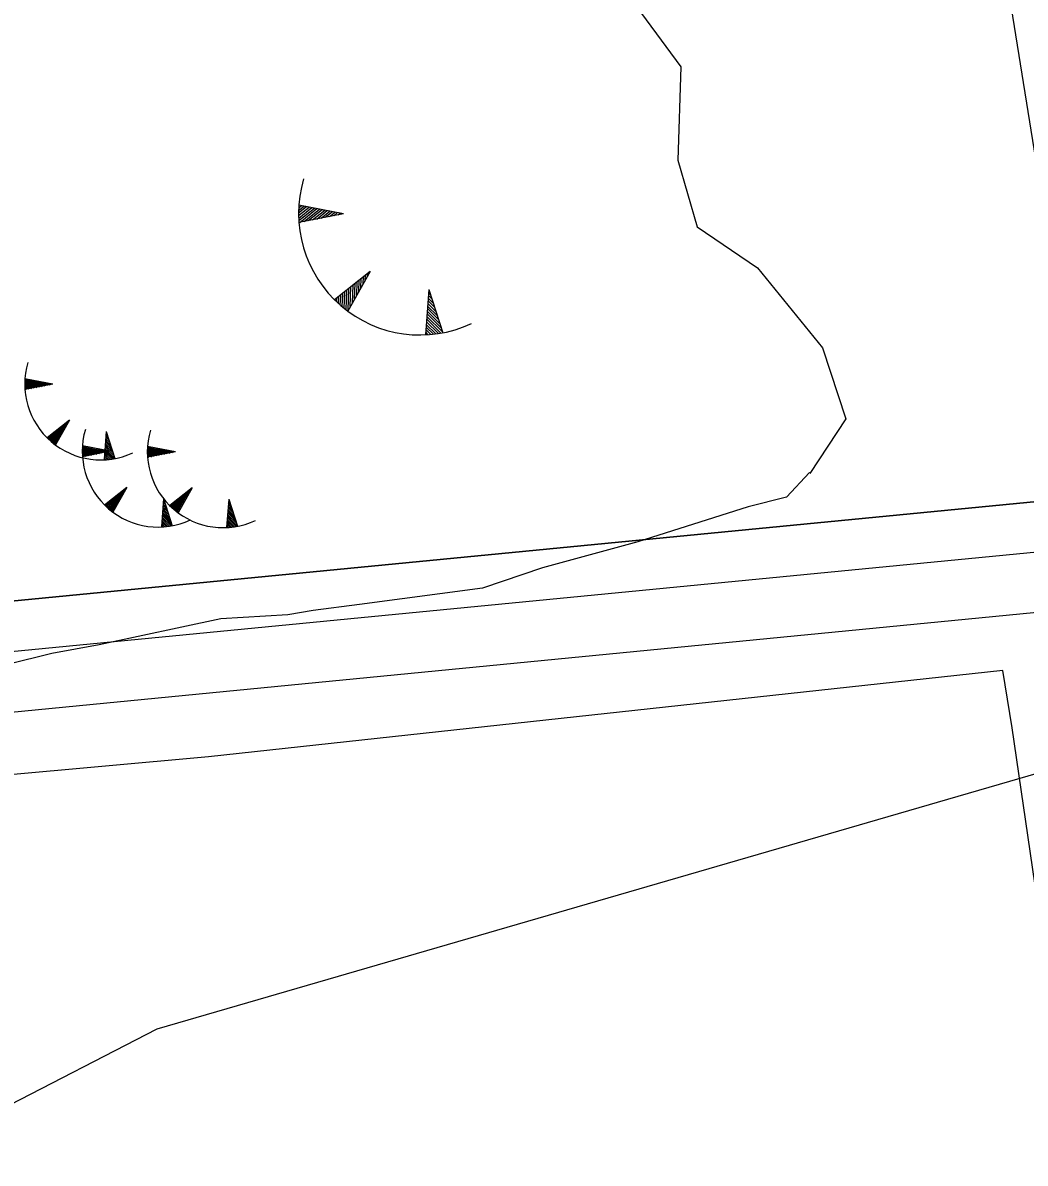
# Model space of a CAD drawing. Extents: x 544674 to 552202, y 6585829 to 6588119.
# Drawn here: x 549910.38 to 549950.38, y 6587489.74 to 6587535.23 of the extents above; entities that cross this region are included whole.
import ezdxf

# ---------------------------------------------------------------- set-up
doc = ezdxf.new("R2010")
doc.units = 0
for name, color, linetype in [('illumineerimisjooned', 7, 'Continuous'), ('kataster', 7, 'Continuous'), ('maardlad', 7, 'Continuous'), ('ME', 7, 'Continuous'), ('Plokid', 7, 'Continuous'), ('Plokid orig', 7, 'Continuous'), ('RELJEEF', 7, 'Continuous')]:
    doc.layers.add(name, color=color, linetype=linetype)

msp = doc.modelspace()

# ---------------------------------------------------------------- linework, layer by layer
at = {"layer": 'illumineerimisjooned'}
msp.add_lwpolyline([(549387.979, 6587375.758), (549390.913, 6587382.15), (549446.168, 6587399.122), (549694.384, 6587511.138), (549936.107, 6587621.229), (549952.628, 6587518.324)], dxfattribs=at)
msp.add_lwpolyline([(549385.759, 6587370.897), (549453.195, 6587391.496), (549657.69, 6587485.602), (549953.264, 6587514.367), (549959, 6587478.673), (549960.584, 6587470.411), (549966.491, 6587468.647), (550074.588, 6587526.998), (550194.651, 6587392.056), (550162.07, 6587337.455), (550384.802, 6587285.483), (550352.858, 6587156.225), (550166.563, 6587182.325), (550170.434, 6587196.945), (550126.763, 6587279.172), (549985.425, 6587249.939), (549966.482, 6587380.956), (549334.887, 6587309.084), (549332.256, 6587325.74), (549351.293, 6587327.741), (549373.837, 6587344.121)], close=True, dxfattribs=at)
at = {"layer": 'kataster'}
for points in [[(549567.97, 6587508.76), (549943.48, 6587587.82), (549954.94, 6587516.54), (549484.77, 6587470.79)], [(549484.77, 6587470.79), (549954.94, 6587516.54), (549960.97, 6587479.02), (549962.32, 6587471.98), (549994.68, 6587461.94), (549994.89, 6587430.61), (549963.15, 6587426.56), (549961.32, 6587453.7), (549324.13, 6587383.15), (549332.29, 6587402.1)]]:
    msp.add_lwpolyline(points, close=True, dxfattribs=at)
at = {"layer": 'maardlad'}
msp.add_lwpolyline([(549329.95, 6587327.51), (549333.21, 6587306.88), (549964.78, 6587378.75), (549983.75, 6587247.55), (550125.7, 6587276.91), (550168.3, 6587196.7), (550164.05, 6587180.66), (550354.37, 6587153.99), (550387.23, 6587286.97), (550165.19, 6587338.78), (550197.12, 6587392.29), (550075.03, 6587529.51), (549966.27, 6587470.8), (549962.32, 6587471.98), (549960.97, 6587479.02), (549954.94, 6587516.54), (549657.16, 6587487.56), (549464.02, 6587398.68), (549961.32, 6587453.7), (549963.15, 6587426.56), (549380.16, 6587363.23), (549372.23, 6587345.42), (549350.55, 6587329.67)], close=True, dxfattribs=at)
at = {"layer": 'ME'}
msp.add_lwpolyline([(549384.302, 6587372.543), (549452.481, 6587393.37), (549657.16, 6587487.56), (549954.94, 6587516.54), (549960.97, 6587479.02), (549962.32, 6587471.98), (549966.27, 6587470.8), (550075.03, 6587529.51), (550197.12, 6587392.29), (550165.19, 6587338.78), (550387.23, 6587286.97), (550354.367, 6587153.994), (550164.052, 6587180.657), (550168.3, 6587196.7), (550125.7, 6587276.91), (549983.75, 6587247.55), (549964.78, 6587378.75), (549333.21, 6587306.88), (549329.952, 6587327.509), (549350.55, 6587329.674), (549372.228, 6587345.424), (549384.302, 6587372.543)], dxfattribs=at)
at = {"layer": 'Plokid'}
msp.add_lwpolyline([(549387.506, 6587368.921), (549454.051, 6587389.248), (549658.325, 6587483.253), (549951.252, 6587511.76), (549956.636, 6587478.257), (549958.501, 6587468.528), (549966.757, 6587466.063), (550074.057, 6587523.985), (550191.689, 6587391.775), (550158.326, 6587335.864), (550381.889, 6587283.698), (550351.048, 6587158.902), (550169.575, 6587184.327), (550172.995, 6587197.24), (550128.039, 6587281.887), (549987.436, 6587252.806), (549968.524, 6587383.604), (549336.899, 6587311.728), (549335.021, 6587323.618), (549352.183, 6587325.422), (549375.768, 6587342.557)], close=True, dxfattribs=at)
msp.add_lwpolyline([(549952.311, 6587490.341), (549949.855, 6587507.113), (549949.487, 6587509.399), (549917.799, 6587505.95), (549905.299, 6587504.824), (549893.155, 6587503.699), (549888.594, 6587503.276), (549881.615, 6587502.818), (549876.457, 6587502.291), (549874.58, 6587502.081), (549870.624, 6587501.799), (549861.213, 6587501.027), (549859.124, 6587500.897), (549855.818, 6587500.647), (549848.167, 6587500.049), (549833.743, 6587498.555), (549828.845, 6587498.086), (549825.875, 6587497.811), (549822.78, 6587497.428), (549810.804, 6587496.221)], dxfattribs=at)
at = {"layer": 'Plokid orig'}
msp.add_lwpolyline([(549384.302, 6587372.543), (549452.481, 6587393.37), (549657.16, 6587487.56), (549954.94, 6587516.54), (549960.97, 6587479.02), (549962.32, 6587471.98), (549966.27, 6587470.8), (550075.03, 6587529.51), (550197.12, 6587392.29), (550165.19, 6587338.78), (550387.23, 6587286.97), (550354.367, 6587153.994), (550164.052, 6587180.657), (550168.3, 6587196.7), (550125.7, 6587276.91), (549983.75, 6587247.55), (549964.78, 6587378.75), (549333.21, 6587306.88), (549329.952, 6587327.509), (549350.55, 6587329.674), (549372.228, 6587345.424), (549384.302, 6587372.543)], dxfattribs=at)
at = {"layer": 'RELJEEF'}
for p, q in [((549921.39, 6587527.645), (549921.708, 6587527.9)), ((549921.391, 6587527.749), (549921.605, 6587527.92)), ((549921.395, 6587527.854), (549921.502, 6587527.94)), ((549923.183, 6587527.615), (549921.402, 6587527.959)), ((549921.391, 6587527.543), (549921.811, 6587527.88)), ((549921.393, 6587527.443), (549921.914, 6587527.86)), ((549921.398, 6587527.344), (549922.018, 6587527.84)), ((549923.183, 6587527.615), (549921.403, 6587527.266)), ((549921.436, 6587527.272), (549922.121, 6587527.82)), ((549921.606, 6587527.305), (549922.224, 6587527.8)), ((549921.775, 6587527.339), (549922.327, 6587527.78)), ((549921.945, 6587527.372), (549922.43, 6587527.76)), ((549922.115, 6587527.405), (549922.533, 6587527.74)), ((549922.284, 6587527.439), (549922.636, 6587527.72)), ((549922.454, 6587527.472), (549922.739, 6587527.701)), ((549922.623, 6587527.505), (549922.843, 6587527.681)), ((549922.793, 6587527.538), (549922.946, 6587527.661)), ((549922.963, 6587527.572), (549923.049, 6587527.641)), ((549924.245, 6587525.31), (549922.823, 6587524.184)), ((549924.245, 6587525.31), (549923.35, 6587523.733)), ((549924.049, 6587524.965), (549924.056, 6587525.161)), ((549924.134, 6587525.115), (549924.138, 6587525.226)), ((549923.537, 6587524.063), (549923.562, 6587524.769)), ((549923.622, 6587524.213), (549923.644, 6587524.834)), ((549923.707, 6587524.364), (549923.726, 6587524.9)), ((549923.793, 6587524.514), (549923.809, 6587524.965)), ((549923.878, 6587524.664), (549923.891, 6587525.03)), ((549923.963, 6587524.815), (549923.973, 6587525.095)), ((549922.976, 6587524.039), (549922.985, 6587524.313)), ((549923.053, 6587523.971), (549923.068, 6587524.378)), ((549923.131, 6587523.905), (549923.15, 6587524.443)), ((549923.209, 6587523.841), (549923.232, 6587524.508)), ((549923.287, 6587523.78), (549923.315, 6587524.574)), ((549923.366, 6587523.762), (549923.397, 6587524.639)), ((549923.451, 6587523.913), (549923.479, 6587524.704)), ((549926.588, 6587524.594), (549926.452, 6587522.785)), ((549926.709, 6587524.215), (549926.57, 6587524.353)), ((549926.656, 6587524.38), (549926.578, 6587524.458)), ((549926.588, 6587524.594), (549927.141, 6587522.866)), ((549922.898, 6587524.111), (549922.903, 6587524.248)), ((549926.972, 6587523.392), (549926.531, 6587523.829)), ((549926.92, 6587523.557), (549926.538, 6587523.934)), ((549926.867, 6587523.722), (549926.546, 6587524.039)), ((549926.814, 6587523.886), (549926.554, 6587524.143)), ((549926.762, 6587524.051), (549926.562, 6587524.248)), ((549927.064, 6587522.852), (549926.499, 6587523.41)), ((549927.131, 6587522.898), (549926.507, 6587523.515)), ((549927.078, 6587523.063), (549926.515, 6587523.62)), ((549927.025, 6587523.228), (549926.523, 6587523.724)), ((549926.557, 6587522.791), (549926.46, 6587522.887)), ((549926.662, 6587522.799), (549926.468, 6587522.991)), ((549926.765, 6587522.809), (549926.476, 6587523.096)), ((549926.867, 6587522.822), (549926.484, 6587523.201)), ((549926.966, 6587522.836), (549926.491, 6587523.305)), ((549910.461, 6587520.837), (549910.66, 6587520.996)), ((549910.462, 6587520.902), (549910.596, 6587521.009)), ((549910.462, 6587520.773), (549910.725, 6587520.984)), ((549910.463, 6587520.711), (549910.789, 6587520.971)), ((549910.465, 6587520.968), (549910.531, 6587521.021)), ((549910.466, 6587520.649), (549910.854, 6587520.959)), ((549911.582, 6587520.818), (549910.469, 6587521.033)), ((549911.582, 6587520.818), (549910.47, 6587520.6)), ((549910.49, 6587520.604), (549910.918, 6587520.947)), ((549910.596, 6587520.625), (549910.983, 6587520.934)), ((549910.702, 6587520.646), (549911.047, 6587520.922)), ((549910.808, 6587520.666), (549911.111, 6587520.909)), ((549910.914, 6587520.687), (549911.176, 6587520.897)), ((549911.02, 6587520.708), (549911.24, 6587520.884)), ((549911.126, 6587520.729), (549911.305, 6587520.872)), ((549911.232, 6587520.75), (549911.369, 6587520.859)), ((549911.338, 6587520.771), (549911.434, 6587520.847)), ((549911.444, 6587520.791), (549911.498, 6587520.834)), ((549912.246, 6587519.378), (549911.357, 6587518.674)), ((549912.246, 6587519.378), (549911.686, 6587518.392)), ((549912.123, 6587519.162), (549912.127, 6587519.284)), ((549912.176, 6587519.256), (549912.179, 6587519.325)), ((549911.501, 6587518.541), (549911.51, 6587518.795)), ((549911.55, 6587518.499), (549911.561, 6587518.836)), ((549911.598, 6587518.46), (549911.613, 6587518.877)), ((549911.647, 6587518.422), (549911.664, 6587518.917)), ((549911.697, 6587518.411), (549911.716, 6587518.958)), ((549911.75, 6587518.504), (549911.767, 6587518.999)), ((549911.803, 6587518.598), (549911.819, 6587519.04)), ((549911.857, 6587518.692), (549911.87, 6587519.081)), ((549911.91, 6587518.786), (549911.922, 6587519.121)), ((549911.963, 6587518.88), (549911.973, 6587519.162)), ((549912.016, 6587518.974), (549912.025, 6587519.203)), ((549912.07, 6587519.068), (549912.076, 6587519.244)), ((549913.71, 6587518.93), (549913.625, 6587517.799)), ((549913.753, 6587518.796), (549913.704, 6587518.845)), ((549913.71, 6587518.93), (549914.056, 6587517.85)), ((549911.404, 6587518.628), (549911.407, 6587518.714)), ((549911.452, 6587518.584), (549911.458, 6587518.754)), ((549912.758, 6587518.29), (549912.824, 6587518.343)), ((549913.875, 6587518.14), (549912.762, 6587518.355)), ((549913.983, 6587518.076), (549913.669, 6587518.387)), ((549913.95, 6587518.179), (549913.674, 6587518.452)), ((549913.918, 6587518.282), (549913.679, 6587518.518)), ((549913.885, 6587518.385), (549913.684, 6587518.583)), ((549913.852, 6587518.488), (549913.689, 6587518.649)), ((549913.819, 6587518.591), (549913.694, 6587518.714)), ((549913.786, 6587518.694), (549913.699, 6587518.78)), ((549912.754, 6587518.159), (549912.953, 6587518.318)), ((549912.755, 6587518.224), (549912.889, 6587518.331)), ((549912.755, 6587518.095), (549913.018, 6587518.306)), ((549912.756, 6587518.033), (549913.082, 6587518.293)), ((549912.759, 6587517.971), (549913.147, 6587518.281)), ((549913.875, 6587518.14), (549912.763, 6587517.922)), ((549912.783, 6587517.926), (549913.211, 6587518.269)), ((549912.889, 6587517.947), (549913.276, 6587518.256)), ((549912.995, 6587517.968), (549913.34, 6587518.244)), ((549913.101, 6587517.988), (549913.404, 6587518.231)), ((549913.207, 6587518.009), (549913.469, 6587518.219)), ((549913.313, 6587518.03), (549913.533, 6587518.206)), ((549913.419, 6587518.051), (549913.598, 6587518.194)), ((549913.525, 6587518.072), (549913.662, 6587518.181)), ((549913.631, 6587518.093), (549913.727, 6587518.169)), ((549913.757, 6587517.808), (549913.635, 6587517.928)), ((549913.821, 6587517.815), (549913.64, 6587517.994)), ((549913.884, 6587517.823), (549913.645, 6587518.059)), ((549913.946, 6587517.832), (549913.65, 6587518.125)), ((549914.007, 6587517.842), (549913.655, 6587518.19)), ((549914.049, 6587517.87), (549913.66, 6587518.256)), ((549914.016, 6587517.973), (549913.665, 6587518.321)), ((549913.737, 6587518.113), (549913.791, 6587518.156)), ((549915.352, 6587518.136), (549915.551, 6587518.295)), ((549915.353, 6587518.201), (549915.487, 6587518.308)), ((549915.353, 6587518.072), (549915.616, 6587518.283)), ((549915.354, 6587518.01), (549915.68, 6587518.27)), ((549915.356, 6587518.267), (549915.422, 6587518.32)), ((549915.357, 6587517.948), (549915.745, 6587518.258)), ((549916.473, 6587518.117), (549915.36, 6587518.332)), ((549916.473, 6587518.117), (549915.361, 6587517.899)), ((549915.381, 6587517.903), (549915.809, 6587518.246)), ((549915.487, 6587517.924), (549915.874, 6587518.233)), ((549915.593, 6587517.945), (549915.938, 6587518.221)), ((549915.699, 6587517.965), (549916.002, 6587518.208)), ((549915.805, 6587517.986), (549916.067, 6587518.196)), ((549915.911, 6587518.007), (549916.131, 6587518.183)), ((549916.017, 6587518.028), (549916.196, 6587518.171)), ((549916.123, 6587518.049), (549916.26, 6587518.158)), ((549916.229, 6587518.07), (549916.325, 6587518.146)), ((549916.335, 6587518.09), (549916.389, 6587518.133)), ((549913.691, 6587517.803), (549913.63, 6587517.863)), ((549914.539, 6587516.7), (549913.65, 6587515.996)), ((549914.539, 6587516.7), (549913.979, 6587515.714)), ((549914.309, 6587516.296), (549914.318, 6587516.525)), ((549914.363, 6587516.39), (549914.369, 6587516.566)), ((549914.416, 6587516.484), (549914.42, 6587516.606)), ((549914.469, 6587516.578), (549914.472, 6587516.647)), ((549917.137, 6587516.677), (549916.248, 6587515.973)), ((549917.137, 6587516.677), (549916.577, 6587515.691)), ((549916.961, 6587516.367), (549916.967, 6587516.543)), ((549917.014, 6587516.461), (549917.018, 6587516.583)), ((549917.067, 6587516.555), (549917.07, 6587516.624)), ((549913.745, 6587515.906), (549913.751, 6587516.076)), ((549913.794, 6587515.863), (549913.803, 6587516.117)), ((549913.843, 6587515.821), (549913.854, 6587516.158)), ((549913.891, 6587515.782), (549913.906, 6587516.199)), ((549913.94, 6587515.744), (549913.957, 6587516.239)), ((549913.99, 6587515.733), (549914.009, 6587516.28)), ((549914.043, 6587515.826), (549914.06, 6587516.321)), ((549914.096, 6587515.92), (549914.112, 6587516.362)), ((549914.15, 6587516.014), (549914.163, 6587516.403)), ((549914.203, 6587516.108), (549914.215, 6587516.443)), ((549914.256, 6587516.202), (549914.266, 6587516.484)), ((549916.003, 6587516.252), (549915.918, 6587515.121)), ((549916.079, 6587516.016), (549915.992, 6587516.102)), ((549916.046, 6587516.118), (549915.997, 6587516.167)), ((549916.003, 6587516.252), (549916.349, 6587515.172)), ((549916.392, 6587515.84), (549916.401, 6587516.094)), ((549916.441, 6587515.798), (549916.452, 6587516.135)), ((549916.489, 6587515.759), (549916.504, 6587516.176)), ((549916.538, 6587515.721), (549916.555, 6587516.216)), ((549916.588, 6587515.71), (549916.607, 6587516.257)), ((549916.641, 6587515.803), (549916.658, 6587516.298)), ((549916.694, 6587515.897), (549916.71, 6587516.339)), ((549916.748, 6587515.991), (549916.761, 6587516.38)), ((549916.801, 6587516.085), (549916.813, 6587516.42)), ((549916.854, 6587516.179), (549916.864, 6587516.461)), ((549916.907, 6587516.273), (549916.916, 6587516.502)), ((549918.601, 6587516.229), (549918.516, 6587515.098)), ((549918.677, 6587515.993), (549918.59, 6587516.079)), ((549918.644, 6587516.095), (549918.595, 6587516.144)), ((549918.601, 6587516.229), (549918.947, 6587515.149)), ((549913.697, 6587515.95), (549913.7, 6587516.036)), ((549916.309, 6587515.295), (549915.958, 6587515.643)), ((549916.276, 6587515.398), (549915.962, 6587515.709)), ((549916.243, 6587515.501), (549915.967, 6587515.774)), ((549916.211, 6587515.604), (549915.972, 6587515.84)), ((549916.178, 6587515.707), (549915.977, 6587515.905)), ((549916.145, 6587515.81), (549915.982, 6587515.971)), ((549916.112, 6587515.913), (549915.987, 6587516.036)), ((549916.295, 6587515.927), (549916.298, 6587516.013)), ((549916.343, 6587515.883), (549916.349, 6587516.053)), ((549918.907, 6587515.272), (549918.556, 6587515.62)), ((549918.874, 6587515.375), (549918.56, 6587515.686)), ((549918.841, 6587515.478), (549918.565, 6587515.751)), ((549918.809, 6587515.581), (549918.57, 6587515.817)), ((549918.776, 6587515.684), (549918.575, 6587515.882)), ((549918.743, 6587515.787), (549918.58, 6587515.948)), ((549918.71, 6587515.89), (549918.585, 6587516.013)), ((549915.984, 6587515.125), (549915.923, 6587515.185)), ((549916.05, 6587515.13), (549915.928, 6587515.25)), ((549916.114, 6587515.137), (549915.933, 6587515.316)), ((549916.177, 6587515.145), (549915.938, 6587515.381)), ((549916.239, 6587515.154), (549915.943, 6587515.447)), ((549916.3, 6587515.164), (549915.948, 6587515.512)), ((549916.342, 6587515.192), (549915.953, 6587515.578)), ((549918.582, 6587515.102), (549918.521, 6587515.162)), ((549918.648, 6587515.107), (549918.526, 6587515.227)), ((549918.712, 6587515.114), (549918.531, 6587515.293)), ((549918.775, 6587515.122), (549918.536, 6587515.358)), ((549918.837, 6587515.131), (549918.541, 6587515.424)), ((549918.898, 6587515.141), (549918.546, 6587515.489)), ((549918.94, 6587515.169), (549918.551, 6587515.555))]:
    msp.add_line(p, q, dxfattribs=at)
for points in [[(549931.104, 6587540.989), (549936.643, 6587533.473), (549936.523, 6587529.748), (549937.287, 6587527.089), (549939.706, 6587525.455), (549942.29, 6587522.26), (549943.227, 6587519.429), (549941.787, 6587517.25), (549941.776, 6587517.296), (549940.859, 6587516.307), (549939.328, 6587515.924), (549934.923, 6587514.524), (549931.12, 6587513.491), (549928.73, 6587512.68), (549923.821, 6587512.034), (549921.971, 6587511.787), (549920.964, 6587511.611), (549918.282, 6587511.456), (549913.432, 6587510.424), (549911.537, 6587510.07), (549902.632, 6587507.861)], [(549951.312, 6587505.417), (549915.731, 6587495.089), (549903.132, 6587488.599), (549854.371, 6587460.472), (549852.662, 6587458.345), (549862.063, 6587436.154), (549869.414, 6587424.62), (549899.814, 6587383.952), (549901.982, 6587377.585), (549900.076, 6587375.491), (549904.272, 6587374.487), (549937.248, 6587378.076), (549956.153, 6587377.12)]]:
    msp.add_lwpolyline(points, dxfattribs=at)
for centre, radius in [((549926.233, 6587527.623), 4.844), ((549913.489, 6587520.823), 3.027), ((549915.782, 6587518.145), 3.027), ((549918.38, 6587518.122), 3.027)]:
    msp.add_arc(centre, radius, 163.4234, 295.1745, dxfattribs=at)

doc.saveas('drawing.dxf')
